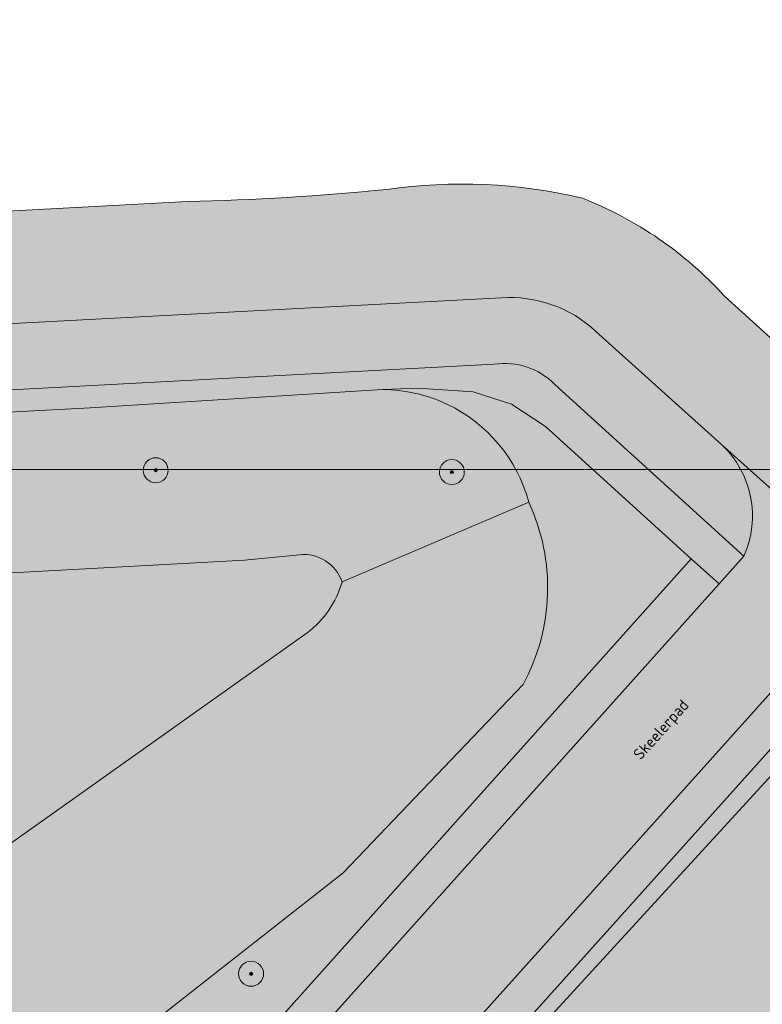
# Model space of a CAD drawing. Extents: x 101956 to 105180, y 476926 to 481317.
# Tile 609 of 649: x 104428 to 104452, y 480778 to 480810. Entities that reach past the tile are written whole.
import ezdxf
from ezdxf.enums import TextEntityAlignment as Align

# ---------------------------------------------------------------- set-up
doc = ezdxf.new("R2010")
doc.units = 0
doc.header["$LTSCALE"] = 0.5
for name, color, linetype, lineweight in [('B-WE-GR-BOOM-S', 90, 'Continuous', 25), ('B-WE-OG-TERREIN_CULTUURSCHEIDING-GV', 7, 'Continuous', 18), ('B-WE-OG-TOPOGRAFIE-T18', 10, 'Continuous', 18), ('B-WE-OG-WATER_MEER-GV', 140, 'Continuous', 18), ('B-WE-OG-WATER_SLOOT-GV', 120, 'Continuous', 18), ('B-WE-VH-VERHARDING_ASFALT-GV', 252, 'Continuous', 18), ('B-WE-VH-VERHARDING_TEGEL-GV', 252, 'Continuous', 18)]:
    doc.layers.add(name, color=color, linetype=linetype, lineweight=lineweight)
for name, color, linetype, lineweight, true_color in [('B-WE-OG-TERREIN_CULTUURSCHEIDING-V', 7, 'Continuous', 18, 0x28c846), ('B-WE-OG-WATER_MEER-V', 7, 'Continuous', 18, 0xafcde1), ('B-WE-OG-WATER_SLOOT-V', 7, 'Continuous', 18, 0xafcde1), ('B-WE-VH-VERHARDING_ASFALT-V', 7, 'Continuous', 18, 0xcdcdcd), ('B-WE-VH-VERHARDING_TEGEL-V', 7, 'Continuous', 18, 0xcdcdcd)]:
    doc.layers.add(name, color=color, linetype=linetype, lineweight=lineweight, true_color=true_color)
doc.layers.add('X-XX-AL-HULPLIJN-G', color=7, linetype='Continuous', lineweight=18, plot=False)
doc.styles.add('NLCS-ISO-M200-T18', font='NLCS-ISO.ttf', dxfattribs={"height": 0.36})

# ---------------------------------------------------------------- blocks, each defined once
blk = doc.blocks.new('SGR-BOOM_01-SO')
at = {"linetype": 'ByBlock', "lineweight": 18}
h = blk.add_hatch(color=0, dxfattribs=at)
h.dxf.hatch_style = 1
edge = h.paths.add_edge_path()
edge.add_arc((0, 0), 0.25, 0, 360)
at = {"color": 0, "linetype": 'ByBlock', "lineweight": 18}
for radius in [2, 0.25]:
    blk.add_circle((0, 0), radius, dxfattribs=at)

msp = doc.modelspace()

# ---------------------------------------------------------------- hatches: boundary and pattern name
at = {"layer": 'B-WE-OG-TERREIN_CULTUURSCHEIDING-V'}
h = msp.add_hatch(color=256, dxfattribs=at)
edge = h.paths.add_edge_path()
edge.add_line((104330.289, 480805.482), (104328.677, 480806.892))
edge.add_line((104328.677, 480806.892), (104327.862, 480805.98))
edge.add_line((104327.862, 480805.98), (104336.021, 480798.661))
edge.add_line((104336.021, 480798.661), (104338.378, 480796.765))
edge.add_line((104338.378, 480796.765), (104340.851, 480795.273))
edge.add_line((104340.851, 480795.273), (104343.744, 480793.907))
edge.add_line((104343.744, 480793.907), (104346.387, 480792.962))
edge.add_arc((104353.0168310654, 480710.3639503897), 82.86369807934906, 89.1721934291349, 94.58907573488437, ccw=False)
edge.add_line((104354.214, 480793.219), (104402.643, 480795.608))
edge.add_line((104402.643, 480795.608), (104402.649, 480795.608))
edge.add_line((104402.649, 480795.608), (104430.21, 480797.07))
edge.add_line((104430.21, 480797.07), (104439.575, 480797.654))
edge.add_line((104439.575, 480797.654), (104440.712, 480797.696))
edge.add_line((104440.712, 480797.696), (104442.485, 480797.576))
edge.add_line((104442.485, 480797.576), (104443.705, 480797.19))
edge.add_line((104443.705, 480797.19), (104444.802, 480796.466))
edge.add_line((104444.802, 480796.466), (104449.469, 480792.229))
edge.add_line((104449.469, 480792.229), (104450.363, 480791.428))
edge.add_line((104450.363, 480791.428), (104451.158, 480792.316))
edge.add_line((104451.158, 480792.316), (104445.103, 480797.814))
edge.add_arc((104443.4889412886, 480796.2321317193), 2.259976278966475, 44.42291752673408, 98.54859288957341)
edge.add_line((104443.153, 480798.467), (104435.08, 480798.04))
edge.add_line((104435.08, 480798.04), (104356.231, 480793.837))
edge.add_arc((104353.3996281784, 480830.8131566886), 37.08440143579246, 262.92655860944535, 274.37875960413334, ccw=False)
edge.add_arc((104351.304445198, 480814.893541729), 21.02828072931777, 241.8880298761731, 263.25045049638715, ccw=False)
edge.add_arc((104350.6558432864, 480814.4136100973), 20.30229623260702, 227.0474040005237, 242.8643753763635, ccw=False)
edge.add_line((104336.822, 480799.554), (104330.428, 480805.356))
edge.add_line((104330.428, 480805.356), (104330.289, 480805.482))
h = msp.add_hatch(color=256, dxfattribs=at)
edge = h.paths.add_edge_path()
edge.add_line((104449.469, 480792.229), (104444.802, 480796.466))
edge.add_line((104444.802, 480796.466), (104443.705, 480797.19))
edge.add_line((104443.705, 480797.19), (104442.485, 480797.576))
edge.add_line((104442.485, 480797.576), (104440.712, 480797.696))
edge.add_line((104440.712, 480797.696), (104439.575, 480797.654))
edge.add_arc((104439.5532100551, 480792.7685739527), 4.885474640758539, 64.68775455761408, 89.7444514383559, ccw=False)
edge.add_arc((104439.558222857, 480792.7851485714), 4.868348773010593, 14.985745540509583, 64.6576850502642, ccw=False)
edge.add_arc((104438.3814694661, 480791.3037783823), 6.486732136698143, -28.576185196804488, 24.988404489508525, ccw=False)
edge.add_line((104444.078, 480788.201), (104438.313, 480782.169))
edge.add_line((104438.313, 480782.169), (104432.204, 480777.377))
edge.add_line((104432.204, 480777.377), (104433.614, 480775.98))
edge.add_line((104433.614, 480775.98), (104431.395, 480773.111))
edge.add_line((104431.395, 480773.111), (104425.752, 480768.328))
edge.add_line((104425.752, 480768.328), (104423.609, 480770.637))
edge.add_line((104423.609, 480770.637), (104418.273, 480766.452))
edge.add_line((104418.273, 480766.452), (104420.872, 480763.762))
edge.add_line((104420.872, 480763.762), (104415.605, 480757.03))
edge.add_line((104415.605, 480757.03), (104410.478, 480751.57))
edge.add_arc((104410.0930855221, 480754.4059580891), 2.861960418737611, 229.8311531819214, 277.7293204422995, ccw=False)
edge.add_line((104408.247, 480752.219), (104405.833, 480754.816))
edge.add_line((104405.833, 480754.816), (104405.765, 480755.837))
edge.add_line((104405.765, 480755.837), (104406.249, 480757.022))
edge.add_arc((104418.9567557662, 480747.671546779), 15.7771363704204, 143.6541121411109, 154.0112649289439)
edge.add_line((104404.775, 480754.585), (104400.939, 480746.196))
edge.add_line((104400.939, 480746.196), (104402.809, 480747.971))
edge.add_line((104402.809, 480747.971), (104404.907, 480749.93))
edge.add_line((104404.907, 480749.93), (104407.265, 480752.133))
edge.add_line((104407.265, 480752.133), (104408.776, 480750.523))
edge.add_line((104408.776, 480750.523), (104411.029, 480748.122))
edge.add_line((104411.029, 480748.122), (104432.457, 480773.232))
edge.add_line((104432.457, 480773.232), (104449.469, 480792.229))
h = msp.add_hatch(color=256, dxfattribs=at)
edge = h.paths.add_edge_path()
edge.add_arc((104258.3746587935, 480745.9401121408), 112.5436127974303, 312.7726420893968, 317.4310838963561)
edge.add_line((104341.259, 480669.807), (104433.351, 480772.431))
edge.add_line((104433.351, 480772.431), (104450.363, 480791.428))
edge.add_line((104450.363, 480791.428), (104449.469, 480792.229))
edge.add_line((104449.469, 480792.229), (104432.457, 480773.232))
edge.add_line((104432.457, 480773.232), (104411.029, 480748.122))
edge.add_line((104411.029, 480748.122), (104404.703, 480742.185))
edge.add_line((104404.703, 480742.185), (104340.371, 480670.614))
edge.add_arc((104257.8441868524, 480746.4743109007), 112.095770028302, 312.78698634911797, 317.4101525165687, ccw=False)
edge.add_arc((104543.763153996, 480436.0826017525), 309.9149380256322, 132.6002963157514, 134.2519272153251)
edge.add_line((104327.5, 480658.068), (104328.419, 480657.288))
edge.add_arc((104535.4819797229, 480444.8228742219), 296.6757611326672, 132.5651903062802, 134.2622590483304, ccw=False)
h = msp.add_hatch(color=256, dxfattribs=at)
edge = h.paths.add_edge_path()
edge.add_line((104454.599, 480791.009), (104453.805, 480789.931))
edge.add_line((104453.805, 480789.931), (104407.267, 480738.096))
edge.add_arc((104408.9507442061, 480736.2586357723), 2.492168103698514, 132.5018659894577, 162.958530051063)
edge.add_line((104406.568, 480736.989), (104406.066, 480735.347))
edge.add_arc((104404.7835484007, 480735.3750465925), 1.282758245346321, 321.75575997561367, 358.7471688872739, ccw=False)
edge.add_line((104405.791, 480734.581), (104405.026, 480733.598))
edge.add_line((104405.026, 480733.598), (104398.116, 480725.852))
edge.add_arc((104395.4743703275, 480729.1874603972), 4.254821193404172, 294.79905154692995, 308.37864372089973, ccw=False)
edge.add_line((104397.259, 480725.325), (104395.094, 480724.343))
edge.add_line((104395.094, 480724.343), (104394.29, 480723.618))
edge.add_line((104394.29, 480723.618), (104347.647, 480671.627))
edge.add_arc((104217.6399159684, 480786.2543855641), 173.3242032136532, 315.5167539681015, 318.5973410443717, ccw=False)
edge.add_arc((103498.7715268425, 481537.2086968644), 1212.822744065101, 313.3958462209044, 314.00197038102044, ccw=False)
edge.add_line((104332.023, 480655.942), (104346.609, 480656.659))
edge.add_line((104346.609, 480656.659), (104384.073, 480658.534))
edge.add_line((104384.073, 480658.534), (104415.456, 480660.19))
edge.add_line((104415.456, 480660.19), (104427.359, 480661.088))
edge.add_line((104427.359, 480661.088), (104432.192, 480661.546))
edge.add_line((104432.192, 480661.546), (104436.798, 480662.465))
edge.add_line((104436.798, 480662.465), (104444.146, 480664.444))
edge.add_line((104444.146, 480664.444), (104446.315, 480665.077))
edge.add_line((104446.315, 480665.077), (104449.966, 480666.368))
edge.add_line((104449.966, 480666.368), (104470.134, 480674.059))
edge.add_line((104470.134, 480674.059), (104472.749, 480675.317))
edge.add_line((104472.749, 480675.317), (104474.49, 480677.353))
edge.add_line((104474.49, 480677.353), (104474.821, 480678.017))
edge.add_line((104474.821, 480678.017), (104474.938, 480680.197))
edge.add_line((104474.938, 480680.197), (104474.731, 480682.095))
edge.add_line((104474.731, 480682.095), (104473.584, 480685.471))
edge.add_line((104473.584, 480685.471), (104472.287, 480689.808))
edge.add_line((104472.287, 480689.808), (104471.71, 480692.077))
edge.add_line((104471.71, 480692.077), (104470.953, 480696.041))
edge.add_line((104470.953, 480696.041), (104470.7, 480697.65))
edge.add_line((104470.7, 480697.65), (104470.559, 480699.043))
edge.add_line((104470.559, 480699.043), (104469.72, 480714.854))
edge.add_line((104469.72, 480714.854), (104468.875, 480730.184))
edge.add_line((104468.875, 480730.184), (104468.559, 480735.165))
edge.add_line((104468.559, 480735.165), (104468.164, 480738.65))
edge.add_line((104468.164, 480738.65), (104467.462, 480742.32))
edge.add_line((104467.462, 480742.32), (104466.387, 480746.453))
edge.add_line((104466.387, 480746.453), (104463.971, 480755.763))
edge.add_line((104463.971, 480755.763), (104462.774, 480761.215))
edge.add_line((104462.774, 480761.215), (104461.811, 480767.406))
edge.add_line((104461.811, 480767.406), (104461.402, 480773.484))
edge.add_line((104461.402, 480773.484), (104461.549, 480780.514))
edge.add_line((104461.549, 480780.514), (104462.168, 480786.639))
edge.add_line((104462.168, 480786.639), (104462.854, 480791.642))
edge.add_line((104462.854, 480791.642), (104454.599, 480791.009))
edge = h.paths.add_edge_path(flags=16)
edge.add_line((104428.559, 480760.016), (104455.498, 480790.02))
edge.add_line((104455.498, 480790.02), (104461.463, 480790.332))
edge.add_line((104461.463, 480790.332), (104460.976, 480786.781))
edge.add_line((104460.976, 480786.781), (104460.35, 480780.587))
edge.add_line((104460.35, 480780.587), (104460.201, 480773.456))
edge.add_line((104460.201, 480773.456), (104460.617, 480767.273))
edge.add_line((104460.617, 480767.273), (104461.594, 480760.994))
edge.add_line((104461.594, 480760.994), (104462.804, 480755.484))
edge.add_line((104462.804, 480755.484), (104465.226, 480746.151))
edge.add_line((104465.226, 480746.151), (104466.291, 480742.056))
edge.add_line((104466.291, 480742.056), (104466.977, 480738.469))
edge.add_line((104466.977, 480738.469), (104467.363, 480735.059))
edge.add_line((104467.363, 480735.059), (104467.677, 480730.113))
edge.add_line((104467.677, 480730.113), (104468.522, 480714.789))
edge.add_line((104468.522, 480714.789), (104469.362, 480698.951))
edge.add_line((104469.362, 480698.951), (104469.506, 480697.507))
edge.add_line((104469.506, 480697.507), (104470.537, 480691.822))
edge.add_line((104470.537, 480691.822), (104471.13, 480689.488))
edge.add_line((104471.13, 480689.488), (104472.441, 480685.106))
edge.add_line((104472.441, 480685.106), (104473.601, 480681.691))
edge.add_line((104473.601, 480681.691), (104473.482, 480678.021))
edge.add_line((104473.482, 480678.021), (104472.001, 480676.289))
edge.add_line((104472.001, 480676.289), (104469.659, 480675.162))
edge.add_line((104469.659, 480675.162), (104449.552, 480667.494))
edge.add_line((104449.552, 480667.494), (104445.947, 480666.22))
edge.add_line((104445.947, 480666.22), (104443.822, 480665.599))
edge.add_line((104443.822, 480665.599), (104436.524, 480663.634))
edge.add_line((104436.524, 480663.634), (104432.018, 480662.735))
edge.add_line((104432.018, 480662.735), (104427.257, 480662.284))
edge.add_line((104427.257, 480662.284), (104415.379, 480661.388))
edge.add_line((104415.379, 480661.388), (104384.011, 480659.732))
edge.add_line((104384.011, 480659.732), (104346.55, 480657.858))
edge.add_line((104346.55, 480657.858), (104335.199, 480657.3))
edge.add_arc((103708.0467740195, 481317.9382832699), 910.9131988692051, 313.5104894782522, 313.7123832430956)
edge.add_arc((103357.1463037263, 481684.4811923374), 1418.342769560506, 313.7261904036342, 313.9850650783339)
edge.add_arc((104218.5195809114, 480785.4368345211), 173.3236166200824, 315.5005997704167, 318.6062266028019)
edge.add_line((104348.544, 480670.83), (104395.141, 480722.769))
edge.add_line((104395.141, 480722.769), (104395.759, 480723.327))
edge.add_line((104395.759, 480723.327), (104397.756, 480724.233))
edge.add_line((104397.756, 480724.233), (104398.332, 480724.54))
edge.add_line((104398.332, 480724.54), (104398.948, 480724.982))
edge.add_line((104398.948, 480724.982), (104405.949, 480732.83))
edge.add_line((104405.949, 480732.83), (104406.734, 480733.84))
edge.add_line((104406.734, 480733.84), (104407.254, 480735.13))
edge.add_line((104407.254, 480735.13), (104407.716, 480736.639))
edge.add_line((104407.716, 480736.639), (104408.114, 480737.244))
edge.add_line((104408.114, 480737.244), (104428.559, 480760.016))
h = msp.add_hatch(color=256, dxfattribs=at)
edge = h.paths.add_edge_path()
edge.add_line((104428.559, 480760.016), (104408.114, 480737.244))
edge.add_line((104408.114, 480737.244), (104407.716, 480736.639))
edge.add_line((104407.716, 480736.639), (104407.254, 480735.13))
edge.add_line((104407.254, 480735.13), (104406.734, 480733.84))
edge.add_line((104406.734, 480733.84), (104405.949, 480732.83))
edge.add_line((104405.949, 480732.83), (104398.948, 480724.982))
edge.add_line((104398.948, 480724.982), (104398.332, 480724.54))
edge.add_line((104398.332, 480724.54), (104397.756, 480724.233))
edge.add_line((104397.756, 480724.233), (104395.759, 480723.327))
edge.add_line((104395.759, 480723.327), (104395.141, 480722.769))
edge.add_line((104395.141, 480722.769), (104348.544, 480670.83))
edge.add_arc((104218.5195809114, 480785.4368345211), 173.3236166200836, 315.5005997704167, 318.60622660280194, ccw=False)
edge.add_arc((103357.1463037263, 481684.4811923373), 1418.342769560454, 313.7261904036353, 313.98506507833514, ccw=False)
edge.add_arc((103708.0467740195, 481317.9382832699), 910.9131988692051, 313.51048947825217, 313.7123832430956, ccw=False)
edge.add_line((104335.199, 480657.3), (104346.55, 480657.858))
edge.add_line((104346.55, 480657.858), (104384.011, 480659.732))
edge.add_line((104384.011, 480659.732), (104415.379, 480661.388))
edge.add_line((104415.379, 480661.388), (104427.257, 480662.284))
edge.add_line((104427.257, 480662.284), (104432.018, 480662.735))
edge.add_line((104432.018, 480662.735), (104436.524, 480663.634))
edge.add_line((104436.524, 480663.634), (104443.822, 480665.599))
edge.add_line((104443.822, 480665.599), (104445.947, 480666.22))
edge.add_line((104445.947, 480666.22), (104449.552, 480667.494))
edge.add_line((104449.552, 480667.494), (104469.659, 480675.162))
edge.add_line((104469.659, 480675.162), (104472.001, 480676.289))
edge.add_line((104472.001, 480676.289), (104473.482, 480678.021))
edge.add_line((104473.482, 480678.021), (104473.601, 480681.691))
edge.add_line((104473.601, 480681.691), (104472.441, 480685.106))
edge.add_line((104472.441, 480685.106), (104471.13, 480689.488))
edge.add_line((104471.13, 480689.488), (104470.537, 480691.822))
edge.add_line((104470.537, 480691.822), (104469.506, 480697.507))
edge.add_line((104469.506, 480697.507), (104469.362, 480698.951))
edge.add_line((104469.362, 480698.951), (104468.522, 480714.789))
edge.add_line((104468.522, 480714.789), (104467.677, 480730.113))
edge.add_line((104467.677, 480730.113), (104467.363, 480735.059))
edge.add_line((104467.363, 480735.059), (104466.977, 480738.469))
edge.add_line((104466.977, 480738.469), (104466.291, 480742.056))
edge.add_line((104466.291, 480742.056), (104465.226, 480746.151))
edge.add_line((104465.226, 480746.151), (104462.804, 480755.484))
edge.add_line((104462.804, 480755.484), (104461.594, 480760.994))
edge.add_line((104461.594, 480760.994), (104460.617, 480767.273))
edge.add_line((104460.617, 480767.273), (104460.201, 480773.456))
edge.add_line((104460.201, 480773.456), (104460.35, 480780.587))
edge.add_line((104460.35, 480780.587), (104460.976, 480786.781))
edge.add_line((104460.976, 480786.781), (104461.463, 480790.332))
edge.add_line((104461.463, 480790.332), (104455.498, 480790.02))
edge.add_line((104455.498, 480790.02), (104428.559, 480760.016))
edge = h.paths.add_edge_path(flags=16)
edge.add_arc((104440.687297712, 480689.3811709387), 21.7901765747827, 344.7481621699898, 369.9305998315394)
edge.add_line((104462.151, 480693.139), (104457.021, 480778.779))
edge.add_line((104457.021, 480778.779), (104456.358, 480784.287))
edge.add_arc((104454.056489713, 480784.0841115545), 2.310435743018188, 5.037856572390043, 135.378787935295)
edge.add_line((104452.412, 480785.707), (104438.065, 480770.052))
edge.add_line((104438.065, 480770.052), (104431.021, 480762.513))
edge.add_arc((104439.1493901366, 480755.0477545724), 11.03633161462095, 137.4351289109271, 166.9061487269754)
edge.add_line((104428.4, 480757.548), (104421.172, 480749.661))
edge.add_arc((104424.3859323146, 480747.6018609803), 3.81699023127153, 147.3526596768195, 215.3585839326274)
edge.add_line((104421.273, 480745.393), (104423.885, 480741.088))
edge.add_arc((104422.8289237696, 480740.543342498), 1.188254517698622, -48.96733607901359, 27.281828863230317, ccw=False)
edge.add_line((104423.609, 480739.647), (104420.38, 480736.025))
edge.add_arc((104403.3908804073, 480741.3004545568), 17.78933965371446, 333.7161276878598, 342.74940725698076, ccw=False)
edge.add_line((104419.341, 480733.423), (104403.574, 480716.884))
edge.add_arc((104400.0217073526, 480719.3775330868), 4.340102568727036, 274.8546131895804, 324.9330504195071, ccw=False)
edge.add_line((104400.389, 480715.053), (104393.747, 480714.315))
edge.add_line((104393.747, 480714.315), (104391.249, 480716.34))
edge.add_line((104391.249, 480716.34), (104370.11, 480693.911))
edge.add_line((104370.11, 480693.911), (104369.166, 480684.952))
edge.add_arc((104368.0653751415, 480671.3780339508), 13.61851421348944, 85.36439811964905, 145.7683257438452)
edge.add_arc((104362.8116855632, 480673.1506787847), 8.410742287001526, 135.5653488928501, 222.6245241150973)
edge.add_arc((104364.0430548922, 480674.9853180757), 10.57179762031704, 225.4225647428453, 283.7844729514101)
edge.add_line((104366.562, 480664.718), (104441.129, 480668.544))
edge.add_arc((104441.906051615, 480690.3924422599), 21.86225602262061, 267.9631032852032, 307.9840365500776)
edge.add_arc((104442.1907698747, 480688.2994213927), 20.06556163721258, 311.0228457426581, 346.5992087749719)
at = {"layer": 'B-WE-OG-WATER_MEER-V'}
h = msp.add_hatch(color=256, dxfattribs=at)
edge = h.paths.add_edge_path()
edge.add_arc((104405.8996916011, 480761.9443194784), 4.797862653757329, 127.5141186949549, 181.723714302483)
edge.add_line((104401.104, 480761.8), (104395.089, 480740.969))
edge.add_arc((104385.7343929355, 480743.0028953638), 9.573160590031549, 316.391265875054, 347.73355869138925, ccw=False)
edge.add_line((104392.666, 480736.4), (104358.336, 480698.009))
edge.add_arc((104354.2936735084, 480701.2872739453), 5.204563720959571, 245.03485842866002, 320.95839934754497, ccw=False)
edge.add_line((104352.097, 480696.569), (104302.371, 480725.756))
edge.add_arc((104299.8214900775, 480719.1381414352), 7.091971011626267, 68.93097204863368, 217.6715113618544)
edge.add_line((104294.208, 480714.804), (104279.166, 480728.476))
edge.add_line((104279.166, 480728.476), (104281.246, 480727.992))
edge.add_line((104281.246, 480727.992), (104283.373, 480728.969))
edge.add_line((104283.373, 480728.969), (104286.516, 480732.475))
edge.add_line((104286.516, 480732.475), (104309.223, 480734.079))
edge.add_arc((104310.9742818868, 480744.1399613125), 10.21224415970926, 260.1256282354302, 293.7976393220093)
edge.add_arc((104310.9057665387, 480740.9578496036), 7.451044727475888, 304.2104608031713, 363.7332682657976)
edge.add_line((104318.341, 480741.443), (104324.678, 480770.397))
edge.add_arc((104346.6757166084, 480766.189126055), 22.39655641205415, 146.599996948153, 169.1708875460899, ccw=False)
edge.add_arc((104344.8869600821, 480767.8961707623), 19.96837968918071, 108.09473296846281, 147.863883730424, ccw=False)
edge.add_arc((104351.9964812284, 480719.6485625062), 68.53362926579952, 88.1123179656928, 101.19991154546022, ccw=False)
edge.add_line((104354.254, 480788.145), (104402.969, 480790.432))
edge.add_line((104402.969, 480790.432), (104435.149, 480792.187))
edge.add_line((104435.149, 480792.187), (104436.911, 480792.358))
edge.add_arc((104437.0624864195, 480791.0852047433), 1.281778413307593, 18.362464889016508, 96.78734001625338, ccw=False)
edge.add_arc((104435.2951875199, 480792.3360086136), 3.10170284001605, 307.00372663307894, 344.1524571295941, ccw=False)
edge.add_line((104437.162, 480789.859), (104427.905, 480783.293))
edge.add_line((104427.905, 480783.293), (104402.978, 480765.75))
h.paths.add_polyline_path([(104372.141, 480755.039), (104384.761, 480743.476), (104373.365, 480730.083), (104360.328, 480741.79)], flags=16)
at = {"layer": 'B-WE-OG-WATER_SLOOT-V'}
h = msp.add_hatch(color=256, dxfattribs=at)
edge = h.paths.add_edge_path()
edge.add_arc((104439.558222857, 480792.7851485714), 4.86834877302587, 14.98574554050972, 64.65768505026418)
edge.add_arc((104439.5532100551, 480792.7685739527), 4.885474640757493, 64.68775455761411, 89.7444514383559)
edge.add_line((104439.575, 480797.654), (104430.21, 480797.07))
edge.add_line((104430.21, 480797.07), (104402.649, 480795.608))
edge.add_line((104402.649, 480795.608), (104402.643, 480795.608))
edge.add_line((104402.643, 480795.608), (104402.669, 480795.111))
edge.add_line((104402.669, 480795.111), (104402.922, 480791.431))
edge.add_line((104402.922, 480791.431), (104354.247, 480789.146))
edge.add_arc((104351.9912558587, 480719.8452901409), 69.33741247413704, 88.13567562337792, 94.66505483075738)
edge.add_line((104346.352, 480788.953), (104346.379, 480791.955))
edge.add_line((104346.379, 480791.955), (104342.619, 480791.564))
edge.add_line((104342.619, 480791.564), (104338.781, 480790.98))
edge.add_arc((104342.3881025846, 480770.1763411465), 21.11405718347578, 99.83659881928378, 141.5351884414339)
edge.add_line((104325.856, 480783.31), (104321.739, 480775.84))
edge.add_arc((104364.8555474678, 480756.980809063), 47.06066030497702, 156.3754169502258, 166.6688490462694)
edge.add_line((104319.063, 480767.832), (104313.238, 480745.161))
edge.add_line((104313.238, 480745.161), (104312.219, 480741.194))
edge.add_arc((104309.7484987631, 480742.2494444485), 2.686510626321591, 263.1698167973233, 336.8669180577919, ccw=False)
edge.add_line((104309.429, 480739.582), (104289.656, 480736.801))
edge.add_arc((104292.5525323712, 480720.4417021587), 16.61374508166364, 100.0405748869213, 118.6812143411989)
edge.add_line((104284.579, 480735.017), (104283.2, 480733.314))
edge.add_line((104283.2, 480733.314), (104282.049, 480731.892))
edge.add_line((104282.049, 480731.892), (104279.965, 480732.231))
edge.add_line((104279.965, 480732.231), (104265.563, 480744.903))
edge.add_line((104265.563, 480744.903), (104264.408, 480746.545))
edge.add_line((104264.408, 480746.545), (104282.965, 480767.381))
edge.add_line((104282.965, 480767.381), (104285.668, 480766.828))
edge.add_line((104285.668, 480766.828), (104288.851, 480764.147))
edge.add_line((104288.851, 480764.147), (104290.957, 480766.483))
edge.add_line((104290.957, 480766.483), (104287.657, 480769.287))
edge.add_line((104287.657, 480769.287), (104286.532, 480770.288))
edge.add_line((104286.532, 480770.288), (104285.746, 480770.988))
edge.add_line((104285.746, 480770.988), (104283.709, 480771.763))
edge.add_line((104283.709, 480771.763), (104281.585, 480770.841))
edge.add_line((104281.585, 480770.841), (104261.512, 480748.157))
edge.add_line((104261.512, 480748.157), (104260.788, 480746.124))
edge.add_line((104260.788, 480746.124), (104261.8, 480744.095))
edge.add_line((104261.8, 480744.095), (104265.416, 480740.843))
edge.add_line((104265.416, 480740.843), (104279.166, 480728.476))
edge.add_line((104279.166, 480728.476), (104281.246, 480727.992))
edge.add_line((104281.246, 480727.992), (104283.373, 480728.969))
edge.add_line((104283.373, 480728.969), (104286.516, 480732.475))
edge.add_line((104286.516, 480732.475), (104309.223, 480734.079))
edge.add_arc((104310.9742818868, 480744.1399613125), 10.21224415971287, 260.1256282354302, 293.7976393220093)
edge.add_arc((104310.9057665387, 480740.9578496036), 7.451044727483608, 304.2104608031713, 363.7332682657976)
edge.add_line((104318.341, 480741.443), (104324.678, 480770.397))
edge.add_arc((104346.6757166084, 480766.189126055), 22.39655641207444, 146.599996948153, 169.1708875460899, ccw=False)
edge.add_arc((104344.8869600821, 480767.8961707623), 19.96837968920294, 108.09473296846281, 147.863883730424, ccw=False)
edge.add_arc((104351.9964812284, 480719.6485625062), 68.53362926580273, 88.1123179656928, 101.19991154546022, ccw=False)
edge.add_line((104354.254, 480788.145), (104402.969, 480790.432))
edge.add_line((104402.969, 480790.432), (104435.149, 480792.187))
edge.add_line((104435.149, 480792.187), (104436.911, 480792.358))
edge.add_arc((104437.0624864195, 480791.0852047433), 1.281778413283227, 18.362464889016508, 96.78734001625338, ccw=False)
edge.add_line((104438.279, 480791.489), (104444.261, 480794.044))
h = msp.add_hatch(color=256, dxfattribs=at)
edge = h.paths.add_edge_path()
edge.add_line((104409.252, 480759.378), (104418.273, 480766.452))
edge.add_line((104418.273, 480766.452), (104423.609, 480770.637))
edge.add_line((104423.609, 480770.637), (104432.204, 480777.377))
edge.add_line((104432.204, 480777.377), (104438.313, 480782.169))
edge.add_line((104438.313, 480782.169), (104444.078, 480788.201))
edge.add_arc((104438.3814694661, 480791.3037783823), 6.486732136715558, 331.4238148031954, 384.9884044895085)
edge.add_line((104444.261, 480794.044), (104438.279, 480791.489))
edge.add_arc((104435.2951875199, 480792.3360086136), 3.101702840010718, 307.00372663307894, 344.1524571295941, ccw=False)
edge.add_line((104437.162, 480789.859), (104427.905, 480783.293))
edge.add_line((104427.905, 480783.293), (104402.978, 480765.75))
edge.add_arc((104405.8996916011, 480761.9443194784), 4.797862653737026, 127.5141186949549, 181.723714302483)
edge.add_line((104401.104, 480761.8), (104395.089, 480740.969))
edge.add_arc((104385.7343929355, 480743.0028953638), 9.573160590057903, 316.391265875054, 347.73355869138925, ccw=False)
edge.add_line((104392.666, 480736.4), (104358.336, 480698.009))
edge.add_arc((104354.2936735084, 480701.2872739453), 5.204563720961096, 245.03485842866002, 320.95839934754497, ccw=False)
edge.add_line((104352.097, 480696.569), (104302.371, 480725.756))
edge.add_arc((104299.8214900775, 480719.1381414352), 7.091971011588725, 68.93097204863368, 217.6715113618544)
edge.add_arc((104299.8067138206, 480719.1213427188), 7.070010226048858, 217.6369363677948, 233.4464424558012)
edge.add_line((104295.596, 480713.442), (104333.501, 480679.013))
edge.add_arc((104330.0299152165, 480677.4692686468), 3.798886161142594, -4.321674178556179, 23.9766435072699, ccw=False)
edge.add_arc((104330.0431761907, 480677.4724301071), 3.785903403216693, 304.49016700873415, 355.61549309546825, ccw=False)
edge.add_line((104332.187, 480674.352), (104323.236, 480664.479))
edge.add_line((104323.236, 480664.479), (104325.836, 480662.218))
edge.add_arc((104326.1313789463, 480662.8572333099), 0.7041789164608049, 245.1991365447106, 334.1319518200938)
edge.add_line((104326.765, 480662.55), (104335.646, 480671.586))
edge.add_arc((104331.0345794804, 480677.0630965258), 7.159873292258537, 310.0955742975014, 403.1520787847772)
edge.add_arc((104491.5225636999, 480851.4975020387), 229.8913859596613, 223.2054770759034, 227.5161581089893, ccw=False)
edge.add_arc((104025.8598686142, 480391.3271893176), 424.8970953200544, 45.44707337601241, 50.15270326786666)
edge.add_arc((104299.7703574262, 480719.1391868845), 2.302478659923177, 68.87979124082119, 223.853187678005, ccw=False)
edge.add_arc((104509.8837067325, 481024.3910969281), 368.3364813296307, 235.3761592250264, 239.9391871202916)
edge.add_line((104325.377, 480705.598), (104335.083, 480700.218))
edge.add_line((104335.083, 480700.218), (104347.754, 480693.218))
edge.add_arc((104353.158121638, 480700.8123005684), 9.320833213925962, 234.564258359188, 312.0498447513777)
edge.add_line((104359.401, 480693.891), (104392.332, 480730.856))
edge.add_line((104392.332, 480730.856), (104399.02, 480738.171))
edge.add_arc((104386.0103291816, 480746.3190989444), 15.35066940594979, 327.9406366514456, 353.7240180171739)
edge.add_line((104401.269, 480744.641), (104401.557, 480745.46))
edge.add_line((104401.557, 480745.46), (104400.939, 480746.196))
edge.add_line((104400.939, 480746.196), (104404.775, 480754.585))
edge.add_arc((104418.9567557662, 480747.671546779), 15.7771363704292, 143.6541121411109, 154.0112649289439, ccw=False)
edge.add_line((104406.249, 480757.022), (104409.252, 480759.378))
h = msp.add_hatch(color=256, dxfattribs=at)
edge = h.paths.add_edge_path()
edge.add_line((104431.021, 480762.513), (104436.469, 480761.901))
edge.add_line((104436.469, 480761.901), (104441.126, 480767.071))
edge.add_line((104441.126, 480767.071), (104447.401, 480774.101))
edge.add_arc((104453.1284950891, 480769.9174318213), 7.092703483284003, 115.1069079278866, 143.8542654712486, ccw=False)
edge.add_arc((104451.5087895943, 480774.8679400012), 2.024469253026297, 7.266378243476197, 133.3533554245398, ccw=False)
edge.add_line((104453.517, 480775.124), (104453.938, 480769.493))
edge.add_line((104453.938, 480769.493), (104458.1, 480689.148))
edge.add_arc((104443.1590228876, 480687.8924217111), 14.99364111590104, -14.501238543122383, 4.803615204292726, ccw=False)
edge.add_arc((104472.1553581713, 480676.8796450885), 16.19766923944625, 153.3774433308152, 172.3460758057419)
edge.add_arc((104452.1374603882, 480680.7302989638), 4.31101330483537, 283.4201027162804, 336.87213304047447, ccw=False)
edge.add_line((104453.138, 480676.537), (104455.361, 480673.161))
edge.add_arc((104442.1907698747, 480688.2994213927), 20.06556163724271, 311.0228457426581, 346.5992087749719)
edge.add_arc((104440.687297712, 480689.3811709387), 21.79017657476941, 344.7481621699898, 369.9305998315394)
edge.add_line((104462.151, 480693.139), (104457.021, 480778.779))
edge.add_line((104457.021, 480778.779), (104456.358, 480784.287))
edge.add_arc((104454.056489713, 480784.0841115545), 2.31043574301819, 5.037856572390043, 135.378787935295)
edge.add_line((104452.412, 480785.707), (104438.065, 480770.052))
edge.add_line((104438.065, 480770.052), (104431.021, 480762.513))
at = {"layer": 'B-WE-VH-VERHARDING_ASFALT-V'}
h = msp.add_hatch(color=256, dxfattribs=at)
edge = h.paths.add_edge_path()
edge.add_line((104440.324, 480800.438), (104443.387, 480800.592))
edge.add_arc((104443.6737651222, 480796.6119954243), 3.99032212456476, 46.84584951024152, 94.12112266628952, ccw=False)
edge.add_line((104446.403, 480799.523), (104450.443, 480795.891))
edge.add_line((104450.443, 480795.891), (104455.152, 480791.674))
edge.add_line((104455.152, 480791.674), (104455.871, 480792.539))
edge.add_line((104455.871, 480792.539), (104456.406, 480792.961))
edge.add_line((104456.406, 480792.961), (104456.97, 480793.283))
edge.add_line((104456.97, 480793.283), (104458.178, 480793.402))
edge.add_line((104458.178, 480793.402), (104463.141, 480793.732))
edge.add_line((104463.141, 480793.732), (104463.36, 480795.381))
edge.add_arc((104463.2049579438, 480795.4094252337), 0.1576262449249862, 267.1061258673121, 349.6108358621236, ccw=False)
edge.add_line((104463.197, 480795.252), (104461.608, 480795.133))
edge.add_arc((104461.5600683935, 480795.3420451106), 0.2144698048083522, 190.2178561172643, 282.91403203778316, ccw=False)
edge.add_line((104461.349, 480795.304), (104461.36, 480795.496))
edge.add_arc((104461.5707015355, 480795.4123368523), 0.2267039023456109, 88.9135668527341, 158.3434838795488, ccw=False)
edge.add_line((104461.575, 480795.639), (104463.14, 480795.765))
edge.add_arc((104463.1386584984, 480795.5395364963), 0.2254674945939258, -1.9155305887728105, 89.6590957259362, ccw=False)
edge.add_line((104463.364, 480795.532), (104463.679, 480797.479))
edge.add_line((104463.679, 480797.479), (104463.313, 480797.499))
edge.add_arc((104463.5387314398, 480800.0505030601), 2.561468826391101, 186.3545090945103, 264.944206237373, ccw=False)
edge.add_line((104460.993, 480799.767), (104461.14, 480801.078))
edge.add_line((104461.14, 480801.078), (104460.876, 480801.102))
edge.add_arc((104448.0389398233, 480804.3942965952), 13.25252167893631, 321.0544175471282, 345.6154950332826, ccw=False)
edge.add_line((104458.346, 480796.064), (104457.297, 480794.571))
edge.add_line((104457.297, 480794.571), (104452.692, 480798.695))
edge.add_line((104452.692, 480798.695), (104450.538, 480800.646))
edge.add_arc((104441.5060879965, 480792.4220791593), 12.21508528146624, 42.31912712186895, 68.48453093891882)
edge.add_arc((104442.1006407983, 480787.3197935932), 16.91839145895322, 76.72335725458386, 98.10964176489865)
edge.add_arc((104431.246902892, 480889.5943842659), 85.943487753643, 271.3848691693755, 275.65391481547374, ccw=False)
edge.add_line((104433.324, 480803.676), (104382.496, 480800.952))
edge.add_line((104382.496, 480800.952), (104355.513, 480799.55))
edge.add_arc((104352.1764351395, 480889.5888411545), 90.10064140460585, 268.6024933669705, 272.1222357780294, ccw=False)
edge.add_arc((104351.4424750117, 480814.7922797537), 15.34721589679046, 234.3195721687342, 264.52809276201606, ccw=False)
edge.add_arc((104382.6902392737, 480857.0991776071), 67.94173844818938, 227.3918548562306, 233.7242359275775, ccw=False)
edge.add_line((104336.695, 480807.094), (104333.934, 480809.506))
edge.add_line((104333.934, 480809.506), (104331.824, 480806.86))
edge.add_line((104331.824, 480806.86), (104338.515, 480800.914))
edge.add_arc((104350.3350041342, 480813.7904852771), 17.4790265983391, 227.4495395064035, 245.8361178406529)
edge.add_arc((104351.1058537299, 480813.9664392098), 17.96620297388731, 243.8224963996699, 264.1126248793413)
edge.add_arc((104353.192771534, 480830.3419877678), 34.47171703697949, 263.4540570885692, 275.1048216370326)
edge.add_line((104356.26, 480796.007), (104440.324, 480800.438))
h = msp.add_hatch(color=256, dxfattribs=at)
edge = h.paths.add_edge_path()
edge.add_line((104454.599, 480791.009), (104455.152, 480791.674))
edge.add_line((104455.152, 480791.674), (104450.443, 480795.891))
edge.add_arc((104448.2858538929, 480793.6005707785), 3.146322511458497, -24.09663776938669, 46.7165027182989, ccw=False)
edge.add_line((104451.158, 480792.316), (104450.363, 480791.428))
edge.add_line((104450.363, 480791.428), (104433.351, 480772.431))
edge.add_line((104433.351, 480772.431), (104341.259, 480669.807))
edge.add_arc((104258.3746587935, 480745.9401121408), 112.5436127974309, 312.77264208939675, 317.4310838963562, ccw=False)
edge.add_arc((104535.4819797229, 480444.8228742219), 296.6757611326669, 132.5651903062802, 134.2622590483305)
edge.add_line((104328.419, 480657.288), (104332.023, 480655.942))
edge.add_arc((103498.7715268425, 481537.2086968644), 1212.822744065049, 313.3958462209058, 314.0019703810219)
edge.add_arc((104217.6399159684, 480786.2543855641), 173.3242032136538, 315.5167539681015, 318.5973410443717)
edge.add_line((104347.647, 480671.627), (104394.29, 480723.618))
edge.add_line((104394.29, 480723.618), (104395.094, 480724.343))
edge.add_line((104395.094, 480724.343), (104397.259, 480725.325))
edge.add_arc((104395.4743703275, 480729.1874603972), 4.254821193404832, 294.7990515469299, 308.3786437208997)
edge.add_line((104398.116, 480725.852), (104405.026, 480733.598))
edge.add_line((104405.026, 480733.598), (104405.791, 480734.581))
edge.add_arc((104404.7835484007, 480735.3750465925), 1.282758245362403, 321.7557599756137, 358.7471688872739)
edge.add_line((104406.066, 480735.347), (104406.568, 480736.989))
edge.add_arc((104408.9507442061, 480736.2586357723), 2.492168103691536, 132.5018659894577, 162.958530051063, ccw=False)
edge.add_line((104407.267, 480738.096), (104453.805, 480789.931))
edge.add_line((104453.805, 480789.931), (104454.599, 480791.009))
at = {"layer": 'B-WE-VH-VERHARDING_TEGEL-V'}
h = msp.add_hatch(color=256, dxfattribs=at)
edge = h.paths.add_edge_path()
edge.add_arc((104448.2858538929, 480793.6005707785), 3.146322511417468, 335.9033622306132, 406.7165027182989)
edge.add_line((104450.443, 480795.891), (104446.403, 480799.523))
edge.add_arc((104443.6737651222, 480796.6119954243), 3.990322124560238, 46.84584951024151, 94.12112266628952)
edge.add_line((104443.387, 480800.592), (104440.324, 480800.438))
edge.add_line((104440.324, 480800.438), (104356.26, 480796.007))
edge.add_arc((104353.192771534, 480830.3419877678), 34.47171703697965, 263.45405708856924, 275.10482163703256, ccw=False)
edge.add_arc((104351.1058537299, 480813.9664392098), 17.96620297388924, 243.8224963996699, 264.1126248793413, ccw=False)
edge.add_arc((104350.3350041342, 480813.7904852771), 17.47902659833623, 227.4495395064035, 245.8361178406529, ccw=False)
edge.add_line((104338.515, 480800.914), (104331.824, 480806.86))
edge.add_line((104331.824, 480806.86), (104331.167, 480806.152))
edge.add_line((104331.167, 480806.152), (104330.428, 480805.356))
edge.add_line((104330.428, 480805.356), (104336.822, 480799.554))
edge.add_arc((104350.6558432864, 480814.4136100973), 20.30229623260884, 227.0474040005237, 242.8643753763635)
edge.add_arc((104351.304445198, 480814.893541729), 21.02828072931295, 241.8880298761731, 263.2504504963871)
edge.add_arc((104353.3996281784, 480830.8131566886), 37.0844014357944, 262.9265586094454, 274.3787596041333)
edge.add_line((104356.231, 480793.837), (104435.08, 480798.04))
edge.add_line((104435.08, 480798.04), (104443.153, 480798.467))
edge.add_arc((104443.4889412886, 480796.2321317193), 2.259976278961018, 44.422917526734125, 98.5485928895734, ccw=False)
edge.add_line((104445.103, 480797.814), (104451.158, 480792.316))

# ---------------------------------------------------------------- linework, layer by layer
at = {"layer": 'B-WE-OG-TERREIN_CULTUURSCHEIDING-GV', "flags": 128}
for points in [[(104443.153, 480798.467), (104435.08, 480798.04), (104356.231, 480793.837)], [(104354.214, 480793.219), (104402.643, 480795.608), (104402.649, 480795.608), (104430.21, 480797.07), (104439.575, 480797.654), (104440.712, 480797.696), (104442.485, 480797.576), (104443.705, 480797.19), (104444.802, 480796.466), (104449.469, 480792.229), (104450.363, 480791.428), (104451.158, 480792.316), (104445.103, 480797.814)], [(104449.469, 480792.229), (104444.802, 480796.466), (104443.705, 480797.19), (104442.485, 480797.576), (104440.712, 480797.696), (104439.575, 480797.654)], [(104341.259, 480669.807), (104433.351, 480772.431), (104450.363, 480791.428), (104449.469, 480792.229), (104432.457, 480773.232), (104411.029, 480748.122), (104404.703, 480742.185), (104340.371, 480670.614)], [(104404.775, 480754.585), (104400.939, 480746.196), (104402.809, 480747.971), (104404.907, 480749.93), (104407.265, 480752.133), (104408.776, 480750.523), (104411.029, 480748.122), (104432.457, 480773.232), (104449.469, 480792.229)], [(104454.599, 480791.009), (104453.805, 480789.931), (104407.267, 480738.096)], [(104428.559, 480760.016), (104455.498, 480790.02), (104461.463, 480790.332), (104460.976, 480786.781), (104460.35, 480780.587), (104460.201, 480773.456), (104460.617, 480767.273), (104461.594, 480760.994), (104462.804, 480755.484), (104465.226, 480746.151)], [(104465.226, 480746.151), (104462.804, 480755.484), (104461.594, 480760.994), (104460.617, 480767.273), (104460.201, 480773.456), (104460.35, 480780.587), (104460.976, 480786.781), (104461.463, 480790.332), (104455.498, 480790.02), (104428.559, 480760.016)], [(104444.078, 480788.201), (104438.313, 480782.169), (104432.204, 480777.377), (104433.614, 480775.98), (104431.395, 480773.111), (104425.752, 480768.328), (104423.609, 480770.637), (104418.273, 480766.452), (104420.872, 480763.762), (104415.605, 480757.03), (104410.478, 480751.57)], [(104431.021, 480762.513), (104438.065, 480770.052), (104452.412, 480785.707)]]:
    msp.add_lwpolyline(points, dxfattribs=at)
at = {"layer": 'B-WE-OG-TERREIN_CULTUURSCHEIDING-GV'}
for points in [[(104445.103, 480797.814, 0.2406588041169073), (104443.153, 480798.467)], [(104439.575, 480797.654, -0.1097681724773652), (104441.642, 480797.185)], [(104441.642, 480797.185, -0.2201933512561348), (104444.261, 480794.044)], [(104444.261, 480794.044, -0.23807033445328), (104444.078, 480788.201)]]:
    msp.add_lwpolyline(points, format="xyb", dxfattribs=at)
at = {"layer": 'B-WE-OG-WATER_MEER-GV', "flags": 128}
for points in [[(104436.911, 480792.358), (104435.149, 480792.187), (104402.969, 480790.432), (104354.254, 480788.145)], [(104402.978, 480765.75), (104427.905, 480783.293), (104437.162, 480789.859)]]:
    msp.add_lwpolyline(points, dxfattribs=at)
at = {"layer": 'B-WE-OG-WATER_MEER-GV'}
for points in [[(104438.279, 480791.489, 0.3562062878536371), (104436.911, 480792.358)], [(104437.162, 480789.859, 0.1635265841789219), (104438.279, 480791.489)]]:
    msp.add_lwpolyline(points, format="xyb", dxfattribs=at)
at = {"layer": 'B-WE-OG-WATER_SLOOT-GV', "flags": 128}
for points in [[(104439.575, 480797.654), (104430.21, 480797.07), (104402.649, 480795.608), (104402.643, 480795.608), (104402.669, 480795.111), (104402.922, 480791.431), (104354.247, 480789.146)], [(104444.261, 480794.044), (104438.279, 480791.489)], [(104438.279, 480791.489), (104444.261, 480794.044)], [(104354.254, 480788.145), (104402.969, 480790.432), (104435.149, 480792.187), (104436.911, 480792.358)], [(104437.162, 480789.859), (104427.905, 480783.293), (104402.978, 480765.75)], [(104409.252, 480759.378), (104418.273, 480766.452), (104423.609, 480770.637), (104432.204, 480777.377), (104438.313, 480782.169), (104444.078, 480788.201)], [(104452.412, 480785.707), (104438.065, 480770.052), (104431.021, 480762.513)]]:
    msp.add_lwpolyline(points, dxfattribs=at)
at = {"layer": 'B-WE-OG-WATER_SLOOT-GV'}
for points in [[(104441.642, 480797.185, 0.1097681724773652), (104439.575, 480797.654)], [(104444.261, 480794.044, 0.2201933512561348), (104441.642, 480797.185)], [(104444.078, 480788.201, 0.23807033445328), (104444.261, 480794.044)], [(104436.911, 480792.358, -0.3562062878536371), (104438.279, 480791.489)], [(104438.279, 480791.489, -0.1635265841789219), (104437.162, 480789.859)]]:
    msp.add_lwpolyline(points, format="xyb", dxfattribs=at)
at = {"layer": 'B-WE-VH-VERHARDING_ASFALT-GV'}
for points in [[(104445.986, 480803.786, 0.09358707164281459), (104439.714, 480804.069)], [(104439.714, 480804.069, -0.01862938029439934), (104433.324, 480803.676)], [(104450.538, 480800.646, 0.1146667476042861), (104445.986, 480803.786)], [(104443.387, 480800.592, -0.2092536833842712), (104446.403, 480799.523)], [(104450.443, 480795.891, -0.319203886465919), (104451.158, 480792.316)]]:
    msp.add_lwpolyline(points, format="xyb", dxfattribs=at)
at = {"layer": 'B-WE-VH-VERHARDING_ASFALT-GV', "flags": 128}
for points in [[(104433.324, 480803.676), (104382.496, 480800.952), (104355.513, 480799.55)], [(104458.346, 480796.064), (104457.297, 480794.571), (104452.692, 480798.695), (104450.538, 480800.646)], [(104356.26, 480796.007), (104440.324, 480800.438)], [(104440.324, 480800.438), (104443.387, 480800.592)], [(104446.403, 480799.523), (104450.443, 480795.891), (104455.152, 480791.674), (104455.871, 480792.539), (104456.406, 480792.961), (104456.97, 480793.283), (104458.178, 480793.402), (104463.141, 480793.732), (104463.36, 480795.381)], [(104454.599, 480791.009), (104455.152, 480791.674), (104450.443, 480795.891)], [(104451.158, 480792.316), (104450.363, 480791.428), (104433.351, 480772.431), (104341.259, 480669.807)], [(104407.267, 480738.096), (104453.805, 480789.931), (104454.599, 480791.009)]]:
    msp.add_lwpolyline(points, dxfattribs=at)
at = {"layer": 'B-WE-VH-VERHARDING_TEGEL-GV', "flags": 128}
for points in [[(104443.387, 480800.592), (104440.324, 480800.438), (104356.26, 480796.007)], [(104450.443, 480795.891), (104446.403, 480799.523)], [(104356.231, 480793.837), (104435.08, 480798.04), (104443.153, 480798.467)], [(104445.103, 480797.814), (104451.158, 480792.316)]]:
    msp.add_lwpolyline(points, dxfattribs=at)
at = {"layer": 'B-WE-VH-VERHARDING_TEGEL-GV'}
for points in [[(104446.403, 480799.523, 0.2092536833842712), (104443.387, 480800.592)], [(104443.153, 480798.467, -0.2406588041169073), (104445.103, 480797.814)], [(104451.158, 480792.316, 0.319203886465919), (104450.443, 480795.891)]]:
    msp.add_lwpolyline(points, format="xyb", dxfattribs=at)
at = {"layer": 'X-XX-AL-HULPLIJN-G'}
msp.add_lwpolyline([(104024.513069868, 480795.0883633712), (104927.8206118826, 480795.0883633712), (104927.8206118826, 480008.6338554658), (104024.513069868, 480008.6338554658)], close=True, dxfattribs=at)

# ---------------------------------------------------------------- block references
at = {"layer": 'B-WE-GR-BOOM-S', "xscale": 0.2, "yscale": 0.2, "zscale": 0.2}
for p in [(104432.308, 480795.07), (104441.797, 480795.01), (104435.364, 480778.933)]:
    msp.add_blockref('SGR-BOOM_01-SO', p, dxfattribs=at)

# ---------------------------------------------------------------- texts
at = {"layer": 'B-WE-OG-TOPOGRAFIE-T18', "style": 'NLCS-ISO-M200-T18'}
msp.add_text('Skeelerpad', height=0.36, rotation=48.2, dxfattribs=at).set_placement((104448.537, 480786.724), align=Align.MIDDLE)

doc.saveas('drawing.dxf')
